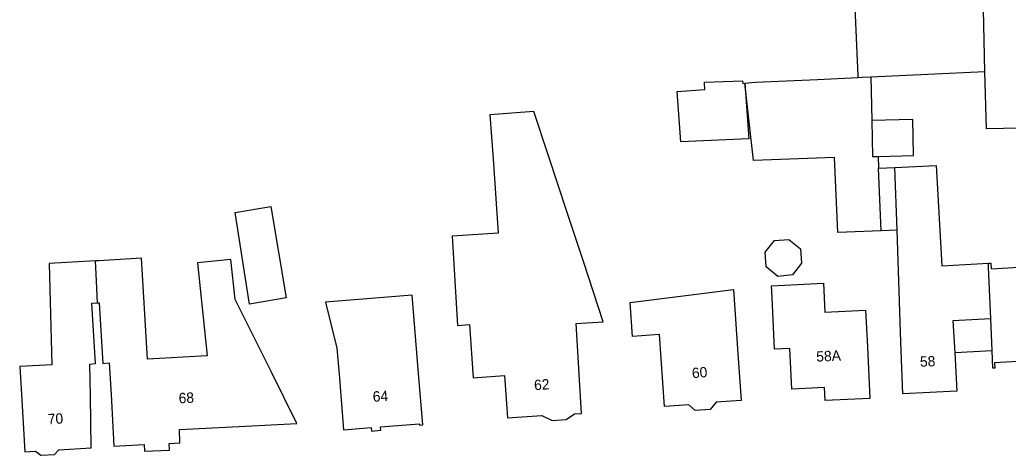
# Model space of a CAD drawing. Extents: x 157321 to 158827, y 386650 to 388532.
# Drawn here: x 157916.1 to 158011.8, y 387828.4 to 387870.6 of the extents above; entities that cross this region are included whole.
import ezdxf

# ---------------------------------------------------------------- set-up
doc = ezdxf.new("R2010")
doc.units = 0
for name, color, linetype in [('IMGEO_Pand', 7, 'Continuous'), ('IMGEO_Pand_nummerreeks', 7, 'Continuous'), ('IMGEO_Pand_overbouw', 7, 'Continuous')]:
    doc.layers.add(name, color=color, linetype=linetype)

msp = doc.modelspace()

# ---------------------------------------------------------------- linework, layer by layer
at = {"layer": 'IMGEO_Pand'}
for points in [[(158009.156, 387882.144), (157996.638, 387881.908), (157996.76, 387875.444), (157997.087, 387868.088), (157997.216, 387865.166), (157997.224, 387864.998)], [(158009.504, 387865.584), (158009.156, 387882.144)], [(157986.287, 387864.446), (157987.312, 387864.534), (157993.326, 387864.815), (157997.224, 387864.998)], [(157997.224, 387864.998), (157997.619, 387865.016), (157998.456, 387865.055)], [(157998.456, 387865.055), (158009.504, 387865.584)], [(157998.456, 387865.055), (157998.555, 387860.824)], [(158036.059, 387860.538), (158031.06, 387860.444), (158009.66, 387860.041), (158009.504, 387865.584)], [(157986.287, 387864.446), (157986.67, 387859.076), (157980.079, 387858.765), (157979.739, 387863.632), (157982.41, 387863.828), (157982.376, 387864.413), (157982.368, 387864.552), (157986.046, 387864.688), (157986.075, 387864.428), (157986.287, 387864.446)], [(157999.479, 387850.161), (157995.262, 387849.982), (157994.953, 387857.259), (157987.119, 387856.965), (157986.287, 387864.446)], [(157961.925, 387857.121), (157962.414, 387849.916), (157957.969, 387849.65), (157958.486, 387841.002), (157959.646, 387841.086), (157960.017, 387835.94), (157963.028, 387836.157), (157963.325, 387832.042), (157966.659, 387832.282), (157967.65, 387831.802), (157969.011, 387831.9), (157969.8, 387832.435), (157970.494, 387832.485), (157969.96, 387841.188), (157972.584, 387841.361), (157970.7, 387847.077), (157969.135, 387851.826), (157967.262, 387857.51), (157965.88, 387861.704), (157961.604, 387861.392), (157961.925, 387857.121)], [(157999.173, 387857.358), (158002.602, 387857.439), (158002.6, 387857.512), (158002.521, 387860.918), (157998.555, 387860.824)], [(157998.555, 387860.824), (157998.637, 387857.345), (157999.173, 387857.358)], [(157999.173, 387857.358), (157999.222, 387856.211)], [(157999.222, 387856.211), (158000.797, 387856.284)], [(157999.479, 387850.161), (157999.222, 387856.211)], [(158000.797, 387856.284), (158004.781, 387856.47), (158005.337, 387846.756), (158009.859, 387847.014)], [(158001.008, 387850.226), (158000.797, 387856.284)], [(157941.903, 387843.661), (157938.381, 387843.049), (157936.986, 387851.94), (157940.439, 387852.51), (157941.903, 387843.661)], [(158001.008, 387850.226), (157999.479, 387850.161)], [(158010.084, 387841.641), (158006.413, 387841.431), (158006.588, 387838.37), (158006.802, 387834.63), (158001.559, 387834.393), (158001.385, 387839.39), (158001.008, 387850.226)], [(157990.527, 387849.334), (157991.659, 387848.407), (157991.749, 387847.024), (157990.877, 387845.891), (157989.485, 387845.745), (157988.353, 387846.673), (157988.261, 387848.096), (157989.144, 387849.207), (157990.527, 387849.334)], [(157923.482, 387847.249), (157918.975, 387846.986), (157919.245, 387837.194), (157916.147, 387837.031), (157916.338, 387833.763), (157916.631, 387828.772), (157917.676, 387828.833), (157918.195, 387828.435), (157919.514, 387828.512), (157919.911, 387828.959), (157923.068, 387829.142), (157922.974, 387834.142), (157922.915, 387837.261), (157923.468, 387837.309), (157923.124, 387843.158), (157923.659, 387843.19)], [(157923.659, 387843.19), (157923.834, 387843.2), (157924.179, 387837.331), (157924.809, 387837.368), (157924.976, 387834.3), (157925.247, 387829.307), (157928.18, 387829.467), (157928.209, 387828.827), (157930.644, 387828.94), (157930.614, 387829.579), (157931.639, 387829.633), (157931.583, 387830.932), (157937.991, 387831.253), (157942.961, 387831.508), (157940.514, 387836.405), (157936.967, 387843.507), (157936.567, 387847.391), (157933.339, 387847.059), (157934.265, 387838.055), (157928.499, 387837.733), (157928.019, 387845.907), (157927.925, 387847.51), (157923.79, 387847.267), (157923.482, 387847.249)], [(157923.659, 387843.19), (157923.567, 387845.297), (157923.482, 387847.249)], [(158009.859, 387847.014), (158010.064, 387847.026), (158010.096, 387846.482), (158017.09, 387846.882), (158017.202, 387844.925), (158023.963, 387845.312), (158023.851, 387847.268), (158023.996, 387847.276)], [(158010.084, 387841.641), (158009.865, 387846.648), (158009.859, 387847.014)], [(157988.922, 387843.699), (157988.866, 387844.847), (157993.89, 387845.094), (157994.028, 387842.298), (157997.963, 387842.491), (157998.137, 387838.937), (157998.382, 387833.942), (157994.052, 387833.73), (157993.99, 387834.984), (157990.828, 387834.829), (157990.635, 387838.775), (157989.167, 387838.704), (157988.922, 387843.699)], [(157954.118, 387843.921), (157950.519, 387843.63), (157945.722, 387843.243), (157946.832, 387838.801), (157947.067, 387835.893), (157947.47, 387830.909), (157950.145, 387831.125), (157950.173, 387830.778), (157951.078, 387830.851), (157951.051, 387831.188), (157954.801, 387831.49), (157954.812, 387831.352), (157955.131, 387831.378), (157954.728, 387836.362), (157954.118, 387843.921)], [(157985.176, 387844.483), (157985.584, 387838.721), (157985.937, 387833.733), (157983.521, 387833.562), (157982.924, 387832.874), (157981.477, 387832.771), (157980.854, 387833.312), (157978.512, 387833.146), (157978.018, 387840.127), (157975.419, 387839.943), (157975.186, 387843.231), (157985.176, 387844.483)], [(158024.661, 387835.543), (158016.173, 387835.058), (158016.022, 387837.699), (158010.432, 387837.379), (158010.461, 387836.865), (158010.284, 387836.855), (158010.218, 387838.578), (158010.084, 387841.641)]]:
    msp.add_lwpolyline(points, dxfattribs=at)
at = {"layer": 'IMGEO_Pand_overbouw'}
msp.add_lwpolyline([(158010.084, 387841.641), (158006.413, 387841.431), (158006.588, 387838.37), (158010.218, 387838.578)], close=True, dxfattribs=at)

# ---------------------------------------------------------------- texts
at = {"layer": 'IMGEO_Pand_nummerreeks'}
for s, rotation, p in [('58A', 2.80637, (157993.219, 387837.486)), ('58', 2.58977, (158003.245, 387836.992)), ('60', 4.52024, (157981.205, 387835.886)), ('62', 3.53515, (157965.927, 387834.728)), ('68', 2.87052, (157931.539, 387833.453)), ('64', 3.50077, (157950.321, 387833.608)), ('70', 3.28878, (157918.883, 387831.425))]:
    msp.add_text(s, height=1, rotation=rotation, dxfattribs=at).set_placement(p)

doc.saveas('drawing.dxf')
